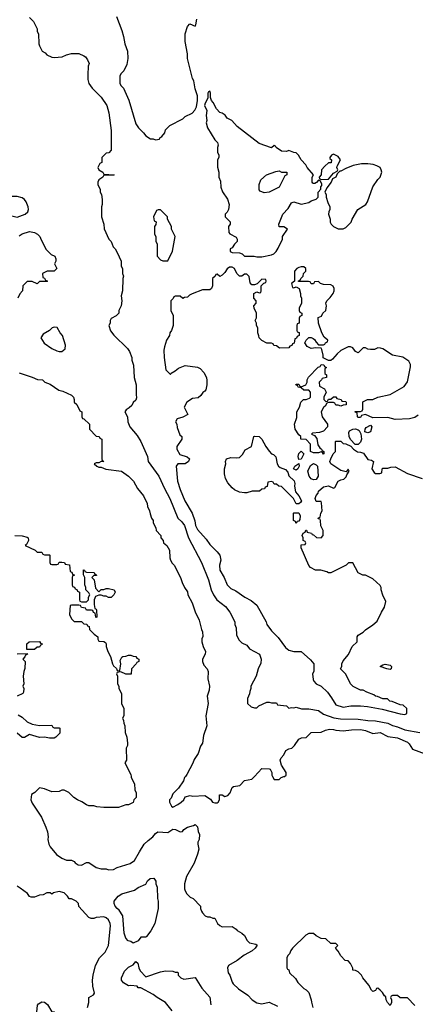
# Model space of a CAD drawing. Header units: inches. Extents: x 2348341 to 2479810, y 460419 to 613669.
# Tile 322 of 656: x 2361330 to 2364534, y 578155 to 586125. Entities that reach past the tile are written whole.
import ezdxf

# ---------------------------------------------------------------- set-up
doc = ezdxf.new("R2010")
doc.units = ezdxf.units.IN
doc.header["$MEASUREMENT"] = 0
doc.layers.add('C3567', color=7, linetype='Continuous')
doc.layers.add('C3568', color=7, linetype='Continuous')

msp = doc.modelspace()

# ---------------------------------------------------------------- linework, layer by layer
at = {"layer": 'C3567', "color": 2}
for points, elevation in [([(2362231.2, 580000), (2362232, 579990), (2362259.6, 579939.6), (2362262, 579890), (2362272.7, 579867.3), (2362274, 579830), (2362254, 579810), (2362250, 579788), (2362210, 579768.7), (2362190, 579768.7), (2362130, 579748.7), (2362011.1, 579748.9), (2361954.6, 579754.6), (2361930, 579762), (2361890, 579762), (2361870, 579769), (2361833.6, 579793.6), (2361798, 579810), (2361769.3, 579829.3), (2361728.9, 579868.9), (2361690, 579888), (2361670, 579888), (2361650, 579878), (2361590, 579875.3), (2361530, 579899), (2361490, 579908), (2361452, 579870), (2361426.4, 579853.6), (2361421, 579810), (2361430, 579782), (2361506, 579670), (2361540.7, 579590), (2361554.8, 579550), (2361561, 579510), (2361558.8, 579490), (2361566.8, 579450), (2361576, 579430), (2361627.9, 579367.9), (2361670, 579338), (2361710, 579322), (2361750, 579322), (2361770, 579312), (2361779.6, 579299.6), (2361803.6, 579283.6), (2361830, 579282), (2361870, 579302), (2361890, 579302), (2361950, 579262), (2361990, 579251.3), (2362030, 579251.3), (2362050, 579244.7), (2362090, 579246), (2362118, 579262), (2362224.7, 579295.3), (2362260.2, 579319.8), (2362299, 579390), (2362339, 579450), (2362370, 579481), (2362408.7, 579510), (2362430, 579538), (2362449.3, 579550.7), (2362530, 579546), (2362570, 579572), (2362591, 579571), (2362630, 579552), (2362647.3, 579552.7), (2362658, 579570), (2362688, 579590), (2362737.2, 579602.8), (2362750, 579611.3), (2362770, 579592), (2362774.4, 579554.4), (2362784.7, 579530), (2362782, 579490), (2362772.7, 579467.3), (2362772, 579450), (2362781, 579410), (2362771, 579370), (2362742, 579298), (2362681, 579190), (2362664.7, 579130), (2362664.7, 579090), (2362670, 579074), (2362682, 579050), (2362710, 579022), (2362734, 579010), (2362794, 578950), (2362794, 578930), (2362802, 578910), (2362810, 578894), (2362831.6, 578871.6), (2362850, 578862), (2362870, 578862), (2362892.7, 578852.7), (2362910, 578852), (2362932, 578810), (2362950, 578792), (2362970, 578782), (2363050, 578784.7), (2363059.8, 578779.8), (2363083.6, 578763.6), (2363091.6, 578751.6), (2363130, 578732), (2363151.1, 578711.1), (2363172, 578670), (2363190, 578652), (2363242, 578642), (2363252.7, 578632.7), (2363238, 578610), (2363213.4, 578586.6), (2363147.7, 578552.3), (2363090.6, 578509.4), (2363022, 578470), (2363012, 578450), (2363018, 578410), (2363031.3, 578390), (2363050, 578334), (2363059.6, 578319.6), (2363101.4, 578281.4), (2363178, 578230), (2363211.3, 578190), (2363250, 578167.7), (2363290, 578159.1), (2363350, 578170.8), (2363418.5, 578138.5)], 94), ([(2362672.4, 580000), (2362664.7, 579990), (2362655.3, 579964.7), (2362615.3, 579904.7), (2362570, 579858), (2362556, 579824), (2362542, 579810), (2362542, 579790), (2362559.6, 579759.6), (2362570, 579752), (2362610, 579772), (2362638, 579790), (2362658, 579810), (2362670, 579834), (2362710, 579844.7), (2362730, 579841), (2362830, 579844.7), (2362874.4, 579814.4), (2362890, 579792), (2362910, 579784.7), (2362930, 579784.7), (2362938, 579790), (2362948, 579810), (2362948, 579850), (2362970, 579851), (2362990, 579838), (2363016, 579844), (2363033.2, 579866.8), (2363049.2, 579910.8), (2363061.5, 579918.5), (2363112.7, 579927.3), (2363150, 579966), (2363210, 579978), (2363230.3, 580000)], 98), ([(2363377, 580000), (2363390, 579974), (2363430, 579974), (2363448.4, 579991.6), (2363470, 579998), (2363473, 580000)], 98), ([(2361879, 578130), (2361888.7, 578170), (2361888.7, 578210), (2361928.4, 578231.6), (2361934.6, 578245.4), (2361922, 578302), (2361919, 578350), (2361924, 578390), (2361944, 578470), (2361975.3, 578530), (2362023.1, 578576.9), (2362048.7, 578630), (2362066, 578790), (2362062.7, 578810), (2362050, 578839), (2362030, 578856), (2362010, 578862.7), (2361950, 578857.2), (2361929.3, 578849.3), (2361909.2, 578849.2), (2361890, 578858), (2361810, 578946), (2361806, 578970), (2361788.4, 578988.4), (2361750, 579008), (2361730, 579008), (2361718, 579030), (2361690, 579058), (2361650, 579068), (2361603.6, 579056.4), (2361590, 579046), (2361576.4, 579056.4), (2361550, 579058), (2361518.8, 579041.2), (2361490, 579037.2), (2361450, 579022), (2361423.1, 579023.1), (2361410, 579028), (2361392.9, 579052.9), (2361334.8, 579094.8), (2361308, 579110)], 94), ([(2364530, 578146), (2364470, 578206), (2364410, 578206), (2364390, 578226), (2364350, 578226), (2364338, 578222), (2364334, 578210), (2364342, 578190), (2364342, 578170), (2364330, 578146), (2364308, 578170), (2364298, 578190), (2364295.3, 578215.3), (2364283.1, 578223.1), (2364268, 578250), (2364250, 578268), (2364230, 578286), (2364218, 578282), (2364210, 578266), (2364190, 578258), (2364178, 578270), (2364158, 578310), (2364108, 578370), (2364098, 578390), (2364070, 578418), (2364050, 578428), (2364028, 578430), (2364027.3, 578447.3), (2364010, 578486), (2363990, 578506), (2363966, 578510), (2363930, 578546), (2363910, 578586), (2363890, 578606), (2363888, 578612), (2363906, 578630), (2363890, 578646), (2363850, 578648), (2363810, 578686), (2363770, 578688), (2363730, 578708), (2363710, 578728), (2363670, 578728), (2363646.4, 578713.6), (2363538, 578610), (2363524.7, 578590), (2363516, 578564), (2363502, 578550), (2363494, 578530), (2363494, 578450), (2363498, 578438), (2363510, 578434), (2363514, 578410), (2363563.6, 578363.6), (2363582, 578330), (2363630, 578282), (2363650, 578271.3), (2363671.3, 578250), (2363691.1, 578191.1), (2363691.6, 578171.6), (2363704.7, 578130)], 98), ([(2362563.2, 578103.2), (2362509.4, 578169.4), (2362442, 578210), (2362410, 578235.3), (2362310, 578288), (2362288.4, 578288.4), (2362282, 578302), (2362230, 578308), (2362210, 578304), (2362170, 578329), (2362153.2, 578350), (2362153.2, 578370), (2362177.5, 578422.5), (2362210, 578454.8), (2362250, 578474.8), (2362270, 578501), (2362286.8, 578486.8), (2362294, 578450), (2362305.2, 578425.2), (2362350, 578378), (2362470, 578418), (2362510, 578424.7), (2362570, 578422), (2362590, 578414), (2362610, 578414), (2362614, 578410), (2362614, 578390), (2362634, 578370), (2362659.6, 578359.6), (2362750, 578371), (2362804.5, 578284.5), (2362870, 578211.3), (2362878, 578150)], 90)]:
    msp.add_lwpolyline(points, dxfattribs=dict(at, elevation=elevation))
for points, elevation in [([(2362250, 578649), (2362230, 578664), (2362209.4, 578669.4), (2362189, 578690), (2362176, 578730), (2362166, 578870), (2362136.6, 578916.6), (2362118, 578930), (2362102, 578950), (2362095.3, 578970), (2362095.3, 578990), (2362128, 579030), (2362158, 579050), (2362260.2, 579079.8), (2362290, 579101), (2362352.1, 579127.9), (2362364.8, 579155.2), (2362386.8, 579173.2), (2362416.9, 579176.9), (2362431.6, 579151.6), (2362432, 579130), (2362443.6, 579103.6), (2362446, 579010), (2362451, 578990), (2362450.9, 578929.1), (2362424.7, 578810), (2362392, 578750), (2362356.9, 578703.1), (2362350, 578698), (2362310, 578698), (2362290, 578668)], 90), ([(2361590, 578094), (2361610, 578094), (2361612, 578090), (2361611, 578069), (2361578, 578062), (2361574, 578050), (2361530, 578008), (2361508.4, 578008.4), (2361478, 578030), (2361469, 578090), (2361472.7, 578147.3), (2361480.9, 578159.1), (2361510, 578176), (2361530, 578171.3), (2361554, 578154)], 94)]:
    msp.add_lwpolyline(points, close=True, dxfattribs=dict(at, elevation=elevation))
at = {"layer": 'C3568', "color": 2}
for points, elevation in [([(2361410, 586142), (2361442, 586110), (2361471.6, 586051.6), (2361472, 586030), (2361482, 586010), (2361484.7, 585930), (2361490, 585914), (2361511.6, 585871.6), (2361536.9, 585856.9), (2361550, 585842), (2361590, 585822), (2361610, 585818), (2361674.6, 585825.4), (2361710, 585842), (2361748.9, 585851.1), (2361810, 585852), (2361850, 585834), (2361863.6, 585823.6), (2361879.6, 585799.6), (2361892, 585770), (2361884.7, 585750), (2361881, 585679), (2361882, 585642), (2361891, 585610), (2361918, 585570), (2361990, 585498), (2362036, 585430), (2362050.9, 585370.9), (2362071.1, 585228.9), (2362071.6, 585068.4), (2362052.7, 585047.3), (2362030, 585046), (2361994, 585010), (2361994, 584970), (2361978, 584962), (2361962, 584930), (2361972, 584910), (2362002, 584890), (2362010, 584874), (2362094, 584870), (2362090, 584866), (2362010, 584866), (2362002, 584850), (2361972, 584830), (2361962, 584810), (2361962, 584790), (2361982, 584750), (2361982, 584730), (2361992, 584710), (2361998, 584670), (2361998, 584630), (2361991.3, 584610), (2361991.3, 584530), (2362011.3, 584470), (2362012.7, 584432.7), (2362052, 584350), (2362071, 584331), (2362086.4, 584286.4), (2362102, 584270), (2362119.6, 584239.6), (2362152, 584170), (2362152, 584130), (2362162, 584110), (2362162, 584070), (2362171.3, 584050), (2362164.7, 584030), (2362162, 583930), (2362152, 583890), (2362158, 583850), (2362152, 583810), (2362132, 583770), (2362132, 583750), (2362110, 583728), (2362070, 583706), (2362062, 583690), (2362062, 583670), (2362052, 583650), (2362066.4, 583606.4), (2362091.6, 583571.6), (2362203.6, 583463.6), (2362219.8, 583439.8), (2362238, 583390), (2362238, 583370), (2362251.3, 583330), (2362258, 583230), (2362272, 583170), (2362272, 583090), (2362276.9, 583063.1), (2362270, 583046), (2362250, 583026), (2362236.9, 583003.1), (2362216.9, 582983.1), (2362191.6, 582968.4), (2362182, 582950), (2362202, 582910), (2362204.7, 582870), (2362221, 582830), (2362279.9, 582759.9), (2362310.8, 582710), (2362364.7, 582590), (2362371.3, 582550), (2362456, 582430), (2362502.8, 582330), (2362546.8, 582250), (2362610.6, 582090.6), (2362641.6, 582061.6), (2362664, 582030), (2362696.3, 581930), (2362801, 581730), (2362859.1, 581590), (2362880.7, 581510), (2362898.8, 581470), (2362926, 581430), (2362995.9, 581375.9), (2363031, 581330), (2363071.3, 581250), (2363072, 581230), (2363083.6, 581203.6), (2363086.4, 581146.4), (2363105.4, 581105.4), (2363130, 581082), (2363170, 581062), (2363191.6, 581031.6), (2363271.3, 580990), (2363284.7, 580950), (2363283.6, 580916.4), (2363262, 580870), (2363244.7, 580810), (2363202, 580730), (2363202, 580710), (2363192.7, 580687.3), (2363191.6, 580668.4), (2363174, 580630), (2363174, 580590), (2363203.6, 580563.6), (2363230, 580554), (2363250, 580554), (2363266, 580570), (2363330, 580602), (2363350, 580602), (2363370, 580594), (2363410, 580594), (2363418, 580578), (2363490, 580572), (2363510, 580552), (2363530, 580558), (2363550, 580556), (2363570, 580560.7), (2363612.5, 580547.5), (2363670, 580545.5), (2363750, 580533), (2363790, 580504), (2363874.9, 580474.9), (2363927, 580467), (2364070, 580462.6), (2364150, 580452), (2364210, 580450.3), (2364311.7, 580431.7), (2364350, 580412.7), (2364390, 580402), (2364450, 580377), (2364570, 580356.4)], 102), ([(2362114, 586150), (2362156.9, 586036.9), (2362171.3, 585990), (2362182, 585930), (2362202, 585870), (2362204.7, 585810), (2362196.9, 585763.1), (2362172, 585710), (2362152, 585690), (2362142, 585670), (2362142, 585610), (2362152, 585590), (2362170.9, 585570.9), (2362214.4, 585474.4), (2362270, 585282), (2362291.3, 585250), (2362331.3, 585210), (2362350, 585184.7), (2362390, 585162), (2362410, 585162), (2362430, 585152), (2362462, 585158), (2362466, 585170), (2362480.4, 585179.6), (2362506, 585210), (2362510, 585234), (2362546, 585270), (2362650, 585322), (2362670, 585342), (2362726, 585370), (2362748.4, 585391.6), (2362760.4, 585419.6), (2362768.7, 585470), (2362768.7, 585510), (2362750, 585566), (2362739, 585630), (2362729, 585650), (2362689, 585810), (2362688.7, 585850), (2362669, 585950), (2362669, 586010), (2362688.7, 586070), (2362708.9, 586091.1), (2362750, 586074), (2362756.4, 586083.6), (2362764, 586130)], 106), ([(2361324.7, 584375.3), (2361350, 584391), (2361410, 584411), (2361450, 584402), (2361474, 584390), (2361494, 584370), (2361503.6, 584343.6), (2361545.4, 584265.4), (2361585.4, 584225.4), (2361614, 584210), (2361622, 584190), (2361622, 584170), (2361612, 584150), (2361631.3, 584110), (2361610, 584088.7), (2361551.6, 584088.4), (2361514, 584070), (2361518, 584038), (2361530, 584034), (2361538, 584018), (2361554, 584010), (2361550, 584006), (2361490, 584006), (2361470, 583988), (2361430, 584006), (2361390, 584006), (2361354, 583970), (2361352, 583930), (2361330, 583906), (2361314, 583870)], 98), ([(2364557.1, 582922.9), (2364530, 582905.2), (2364486.8, 582893.2), (2364370, 582889), (2364310, 582904), (2364190, 582902), (2364130, 582928), (2364098, 582922), (2364090, 582906), (2364070, 582906), (2364066, 582910), (2364062, 582942), (2364050, 582946), (2364046, 582954), (2364090, 582954), (2364102, 582958), (2364107.3, 582972.7), (2364109.1, 583030.9), (2364146, 583050), (2364190, 583051.3), (2364230, 583071), (2364330, 583091), (2364444.7, 583155.3), (2364470, 583194), (2364494, 583314), (2364494.6, 583334.6), (2364480.2, 583360.2), (2364432.9, 583392.9), (2364349.3, 583409.3), (2364270, 583462), (2364252.7, 583467.3), (2364230, 583468), (2364203.6, 583456.4), (2364170, 583455.3), (2364150, 583458), (2364130, 583468), (2364110, 583468), (2364070, 583428), (2364050, 583438), (2364028.4, 583468.4), (2364010, 583478), (2363990, 583478), (2363930, 583448), (2363899.6, 583420.4), (2363863.6, 583376.4), (2363850, 583366), (2363830, 583366), (2363788, 583388), (2363788, 583410), (2363776.4, 583456.4), (2363770, 583466), (2363728, 583468), (2363690, 583464), (2363659, 583479), (2363638, 583510), (2363648.7, 583531.3), (2363670, 583552), (2363690, 583552), (2363705.4, 583545.4), (2363716.9, 583536.9), (2363730, 583514), (2363750, 583494), (2363790, 583494), (2363802, 583498), (2363806, 583510), (2363822, 583518), (2363826, 583530), (2363796.4, 583556.4), (2363775.3, 583590), (2363748.7, 583670), (2363746, 583714), (2363774.6, 583725.4), (2363786, 583750), (2363808, 583770), (2363815.3, 583810), (2363808.9, 583831.1), (2363818, 583850), (2363844.7, 583875.3), (2363868.7, 583910), (2363875.3, 583930), (2363875.3, 583950), (2363868.4, 583968.4), (2363850, 583978), (2363790, 583982), (2363766, 583990), (2363750, 584006), (2363718, 584002), (2363710, 583986), (2363690, 583986), (2363682, 584002), (2363667.3, 584007.3), (2363587.3, 584007.3), (2363587.3, 584012.7), (2363602, 584018), (2363606, 584030), (2363626, 584050), (2363628.4, 584071.6), (2363646, 584090), (2363646, 584110), (2363630, 584126), (2363610, 584126), (2363590, 584118), (2363574, 584110), (2363554, 584090), (2363554, 584010), (2363532, 583990), (2363538, 583958), (2363550, 583954), (2363570, 583962), (2363592, 583950), (2363604.7, 583910), (2363604.7, 583890), (2363611, 583870), (2363611.3, 583830), (2363594, 583790), (2363594, 583770), (2363598, 583758), (2363614, 583750), (2363614, 583730), (2363598, 583722), (2363594, 583710), (2363594, 583670), (2363578, 583662), (2363574, 583650), (2363574, 583610), (2363578, 583598), (2363592.7, 583592.7), (2363594, 583570), (2363578, 583562), (2363572.7, 583547.3), (2363558, 583542), (2363552.7, 583507.3), (2363538, 583502), (2363532.7, 583487.3), (2363518, 583482), (2363510, 583468), (2363432.7, 583467.3), (2363410, 583486), (2363387.3, 583487.3), (2363382, 583502), (2363370, 583506), (2363330, 583506), (2363290, 583528), (2363268, 583550), (2363267.3, 583567.3), (2363258, 583590), (2363258, 583630), (2363248, 583650), (2363248, 583670), (2363238, 583690), (2363247.3, 583712.7), (2363248, 583750), (2363228, 583790), (2363226, 583810), (2363246, 583830), (2363246, 583850), (2363226, 583870), (2363226, 583910), (2363250, 583922), (2363270, 583914), (2363282, 583918), (2363286, 583930), (2363286, 583970), (2363307.3, 583992.7), (2363322, 583998), (2363326, 584010), (2363322, 584022), (2363290, 584026), (2363252.7, 583987.3), (2363230, 583978), (2363210, 583978), (2363195.3, 583995.3), (2363187.3, 584047.3), (2363170, 584066), (2363150, 584066), (2363130, 584048), (2363110, 584048), (2363088, 584070), (2363068, 584110), (2363050, 584122), (2363030, 584122), (2363010, 584108), (2362990, 584078), (2362970, 584058), (2362950, 584046), (2362930, 584066), (2362918, 584062), (2362914, 584050), (2362892, 584030), (2362892, 583970), (2362882, 583950), (2362870, 583938), (2362810, 583938), (2362726, 583906), (2362705.4, 583894.6), (2362690, 583878), (2362663.6, 583876.4), (2362650, 583868), (2362630, 583886), (2362590, 583886), (2362578, 583882), (2362572.7, 583867.3), (2362554, 583850), (2362554, 583770), (2362572, 583730), (2362572, 583650), (2362558, 583610), (2362544.7, 583590), (2362542, 583570), (2362518, 583530), (2362502, 583478), (2362498, 583450), (2362501, 583390), (2362512, 583290), (2362550, 583254), (2362556.4, 583263.6), (2362590, 583282), (2362614.6, 583305.4), (2362670, 583324.7), (2362770, 583312), (2362790, 583302), (2362822, 583270), (2362842, 583230), (2362845.4, 583205.4), (2362846, 583170), (2362838, 583130), (2362830, 583118), (2362811.6, 583108.4), (2362796.9, 583083.1), (2362775.3, 583064.7), (2362730, 583058), (2362682, 583030), (2362662, 582990), (2362692, 582930), (2362650, 582909), (2362606, 582894), (2362592, 582870), (2362602, 582850), (2362605.4, 582825.4), (2362626, 582766), (2362642, 582750), (2362642, 582730), (2362602, 582670), (2362602, 582650), (2362626.4, 582606.4), (2362685.5, 582585.5), (2362706, 582570), (2362696, 582550), (2362671, 582530), (2362610.9, 582529.1), (2362596, 582510), (2362607.7, 582390), (2362630, 582322), (2362667.7, 582230), (2362727.3, 582130), (2362748.2, 582068.2), (2362753, 582030), (2362770, 581997.3), (2362839.9, 581919.9), (2362870, 581876), (2362930, 581818), (2362951, 581790), (2362958, 581750), (2362946.8, 581710), (2362951, 581670), (2362986, 581610), (2363011.1, 581551.1), (2363040.7, 581520.7), (2363081.4, 581501.4), (2363152, 581450), (2363203.5, 581423.5), (2363250, 581384.7), (2363324.7, 581250), (2363331.3, 581230), (2363370, 581178), (2363423.5, 581123.5), (2363483.5, 581043.5), (2363510, 581022), (2363550, 581012), (2363610, 581011.3), (2363683.6, 580943.6), (2363712, 580910), (2363711.3, 580850), (2363702, 580830), (2363705.4, 580785.4), (2363712, 580770), (2363732, 580750), (2363772, 580730), (2363822, 580682), (2363855.9, 580635.9), (2363890, 580578), (2363950, 580561), (2364011.1, 580571.1), (2364090, 580571.3), (2364145.4, 580565.4), (2364264.7, 580544.7), (2364410, 580506), (2364450, 580502), (2364466, 580510), (2364466, 580550), (2364436.4, 580576.4), (2364410, 580578), (2364347.3, 580607.3), (2364328.4, 580608.4), (2364307.3, 580627.3), (2364270, 580628), (2364227.3, 580647.3), (2364210, 580648), (2364199, 580659), (2364140.4, 580680.4), (2364110, 580698), (2364090, 580698), (2364030, 580728), (2364008, 580750), (2363970, 580826), (2363928, 580870), (2363938, 580890), (2363938, 580910), (2363950, 580934), (2363993.6, 580986.4), (2364022, 581050), (2364062, 581090), (2364064, 581130), (2364070, 581142), (2364110, 581166), (2364130, 581186), (2364190, 581226), (2364224, 581256), (2364259, 581330), (2364284, 581370), (2364294.6, 581414.6), (2364270, 581466), (2364258, 581510), (2364258, 581530), (2364250, 581546), (2364190, 581598), (2364130, 581628), (2364108.9, 581628.9), (2364070, 581648), (2364027.3, 581727.3), (2363992.7, 581727.3), (2363974, 581710), (2363850, 581648), (2363830, 581648), (2363816.4, 581656.4), (2363768.4, 581668.4), (2363726, 581670), (2363686, 581690), (2363670, 581706), (2363608.9, 581848.9), (2363610, 581874), (2363642, 581878), (2363646, 581890), (2363642, 581902), (2363626, 581910), (2363626, 581930), (2363618, 581950), (2363626, 581970), (2363642, 581978), (2363647.3, 581992.7), (2363652.7, 581992.7), (2363658, 581978), (2363694, 581970), (2363698, 581958), (2363710, 581954), (2363732.7, 581932.7), (2363770, 581932), (2363788, 581950), (2363788, 581990), (2363768.4, 582028.4), (2363766, 582070), (2363762, 582082), (2363746, 582086), (2363750, 582094), (2363762, 582098), (2363768, 582130), (2363778, 582150), (2363774.6, 582214.6), (2363770, 582226), (2363730, 582226), (2363722, 582250), (2363730, 582274), (2363748, 582292), (2363748.7, 582310), (2363790, 582342.8), (2363830, 582351.3), (2363870, 582334), (2363882, 582338), (2363908, 582390), (2363930, 582401), (2363954, 582406), (2363974, 582426), (2363978, 582442), (2363998, 582470), (2363990, 582486), (2363974, 582466), (2363930, 582475.3), (2363848.7, 582530), (2363842, 582550), (2363848.4, 582571.6), (2363868.4, 582611.6), (2363886, 582630), (2363886, 582710), (2363890, 582714), (2363930, 582714), (2363950, 582694), (2363971.6, 582691.6), (2364012.7, 582672.7), (2364034, 582650), (2364066.4, 582626.4), (2364090, 582624.7), (2364115.3, 582615.3), (2364150, 582564.7), (2364179.6, 582559.6), (2364194, 582550), (2364182, 582490), (2364199.6, 582459.6), (2364210, 582452), (2364247.3, 582452.7), (2364262, 582458), (2364266, 582490), (2364270, 582494), (2364310, 582494), (2364336.4, 582503.6), (2364370, 582504.7), (2364470, 582450.8), (2364590, 582412)], 106), ([(2361325.4, 583265.4), (2361431.1, 583231.1), (2361472.7, 583212.7), (2361514, 583210), (2361534, 583190), (2361575.3, 583175.3), (2361647.1, 583127.1), (2361678, 583118), (2361750, 583084.7), (2361764.7, 583070), (2361772, 583050), (2361772, 583030), (2361792, 583010), (2361818, 582958), (2361834, 582950), (2361834, 582910), (2361838, 582898), (2361850, 582894), (2361894, 582850), (2361894, 582810), (2361950, 582754), (2361974, 582750), (2361978, 582738), (2361994, 582730), (2361994, 582570), (2361998, 582558), (2362012, 582550), (2361990, 582548), (2361970, 582538), (2361950, 582538), (2361934, 582530), (2361954, 582510), (2361970, 582502), (2361990, 582502), (2362027.1, 582487.1), (2362154, 582470), (2362211.1, 582431.1), (2362252, 582390), (2362284.7, 582330), (2362331.3, 582270), (2362362, 582210), (2362365.4, 582185.4), (2362382, 582150), (2362385.4, 582125.4), (2362398, 582090), (2362411.3, 582070), (2362412, 582052), (2362431.6, 582011.6), (2362434, 581990), (2362474, 581950), (2362474, 581930), (2362492, 581910), (2362494, 581890), (2362522, 581870), (2362542, 581830), (2362544.7, 581770), (2362551.3, 581750), (2362565.4, 581725.4), (2362582, 581710), (2362632, 581610), (2362644.7, 581570), (2362664.7, 581530), (2362690, 581494), (2362692, 581470), (2362725.4, 581405.4), (2362750, 581332), (2362783.5, 581263.5), (2362802, 581190), (2362811.3, 581170), (2362811.6, 581131.6), (2362805.4, 581114.6), (2362804.7, 581090), (2362816, 581050), (2362834.8, 581010), (2362830.7, 580989.3), (2362811, 580950), (2362810.8, 580930), (2362819.8, 580899.8), (2362846.8, 580870), (2362857.3, 580850), (2362854, 580790), (2362867.3, 580730), (2362863.5, 580696.5), (2362846.8, 580650), (2362856, 580590), (2362836, 580490), (2362844, 580410), (2362818.8, 580330), (2362810.8, 580270), (2362795.3, 580244.7), (2362774.4, 580185.6), (2362743.4, 580136.6), (2362733, 580107), (2362684.5, 580015.5), (2362672.4, 580000)], 98), ([(2361290, 581951), (2361350, 581947.3), (2361390, 581936), (2361398, 581930), (2361402, 581910), (2361383.6, 581876.4), (2361374, 581870), (2361454, 581830), (2361470, 581814), (2361510, 581814), (2361518, 581798), (2361530, 581794), (2361570, 581794), (2361574, 581790), (2361574, 581730), (2361578, 581718), (2361590, 581714), (2361630, 581714), (2361642, 581718), (2361650, 581734), (2361670, 581734), (2361691.6, 581731.6), (2361698, 581718), (2361732.7, 581712.7), (2361738, 581658), (2361752.7, 581652.7), (2361758, 581638), (2361774, 581630), (2361758, 581622), (2361754, 581610), (2361754, 581550), (2361758, 581538), (2361772.7, 581532.7), (2361778, 581518), (2361792.7, 581512.7), (2361798, 581498), (2361814, 581490), (2361814, 581430), (2361818, 581418), (2361830, 581414), (2361870, 581414), (2361886, 581430), (2361886, 581450), (2361898, 581470), (2361890, 581486), (2361866, 581510), (2361866, 581530), (2361858, 581550), (2361858, 581610), (2361847.3, 581632.7), (2361847.3, 581672.7), (2361854, 581670), (2361858, 581658), (2361870, 581654), (2361934, 581650), (2361938, 581638), (2361950, 581634), (2361952.7, 581627.3), (2361930, 581626), (2361914, 581610), (2361934, 581590), (2361943.6, 581523.6), (2361970, 581494), (2361988.4, 581511.6), (2362010, 581512), (2362030, 581522), (2362050, 581522), (2362094, 581510), (2362102, 581490), (2362092, 581470), (2362070, 581448.7), (2362050, 581448.7), (2362030, 581458), (2362010, 581458), (2361990, 581468), (2361970, 581468), (2361944.7, 581455.3), (2361932, 581430), (2361932, 581390), (2361938, 581358), (2361950, 581354), (2361952.7, 581347.3), (2361954, 581290), (2361950, 581286), (2361946, 581290), (2361942, 581322), (2361927.3, 581327.3), (2361922, 581342), (2361910, 581346), (2361870, 581346), (2361862, 581362), (2361830, 581366), (2361822, 581382), (2361810, 581386), (2361750, 581386), (2361738, 581382), (2361732, 581310), (2361750, 581274), (2361770, 581254), (2361830, 581254), (2361850, 581234), (2361872.7, 581232.7), (2361878, 581218), (2361892.7, 581212.7), (2361894, 581190), (2361934, 581150), (2361962, 581130), (2361962, 581110), (2361970, 581094), (2362011.1, 581091.1), (2362023.6, 581083.6), (2362030, 581074), (2362031.3, 581050), (2362044.7, 581010), (2362064.7, 580970), (2362082, 580910), (2362090, 580894), (2362112.7, 580872.7), (2362118, 580858), (2362130, 580854), (2362142, 580858), (2362148, 580910), (2362143.1, 580936.9), (2362156.4, 580963.6), (2362166, 580970), (2362190, 580972), (2362210, 580982), (2362230, 580982), (2362250, 580972), (2362271.6, 580971.6), (2362278, 580958), (2362294, 580950), (2362294, 580930), (2362278, 580922), (2362274, 580910), (2362234, 580870), (2362232.7, 580827.3), (2362190, 580828), (2362150, 580846), (2362118, 580842), (2362114, 580830), (2362122, 580810), (2362122, 580750), (2362131.3, 580730), (2362131.6, 580711.6), (2362154, 580670), (2362154, 580590), (2362172, 580550), (2362172, 580490), (2362162, 580470), (2362171.6, 580451.6), (2362172, 580430), (2362182, 580410), (2362183.6, 580356.4), (2362196.9, 580316.9), (2362202, 580270), (2362202, 580250), (2362192.7, 580227.3), (2362194, 580130), (2362182, 580110), (2362230, 580014), (2362231.2, 580000)], 94), ([(2361310, 580992), (2361390, 580994), (2361394, 580990), (2361378, 580982), (2361372.7, 580967.3), (2361354, 580950), (2361374, 580930), (2361372.7, 580872.7), (2361362, 580850), (2361358, 580810), (2361362, 580750), (2361354, 580730), (2361362, 580710), (2361359.6, 580680.4), (2361354, 580670), (2361310, 580648)], 90), ([(2361318, 580498), (2361350, 580478), (2361390, 580442), (2361430, 580422), (2361490, 580412), (2361590, 580414), (2361598, 580398), (2361610, 580394), (2361650, 580394), (2361654, 580390), (2361654, 580350), (2361623.6, 580316.4), (2361610, 580308), (2361571.6, 580308.4), (2361530, 580318), (2361490, 580315.3), (2361410, 580339), (2361370, 580315.3), (2361350, 580315.3), (2361308, 580350)], 90), ([(2363473, 580000), (2363488, 580010), (2363488, 580030), (2363448.7, 580090), (2363438, 580130), (2363446, 580150), (2363470, 580174), (2363486, 580210), (2363510, 580222), (2363532.9, 580227.1), (2363555.3, 580250), (2363590, 580302), (2363612.7, 580312.7), (2363650, 580314), (2363690, 580354), (2363770, 580358), (2363806.3, 580373.7), (2363838.6, 580381.4), (2363870, 580380.7), (2363890, 580374), (2363950, 580367.3), (2364018, 580378), (2364090, 580378.8), (2364130, 580370.7), (2364190, 580347.3), (2364250, 580354.8), (2364310, 580322.8), (2364390, 580310.6), (2364470, 580276), (2364483.5, 580263.5), (2364510, 580221), (2364707.5, 580147.5)], 98), ([(2363230.3, 580000), (2363290, 580064.7), (2363350, 580062), (2363358, 580058), (2363371.6, 580031.6), (2363372, 580010), (2363377, 580000)], 98)]:
    msp.add_lwpolyline(points, dxfattribs=dict(at, elevation=elevation))
for points, elevation in [([(2362870, 585546), (2362858, 585542), (2362854, 585530), (2362854, 585490), (2362830.9, 585449.1), (2362826, 585430), (2362846, 585390), (2362841, 585350), (2362846, 585310), (2362841, 585290), (2362851, 585250), (2362910, 585152), (2362931.3, 585130), (2362938, 585110), (2362932, 585090), (2362932.7, 585052.7), (2362942, 585030), (2362942, 585010), (2362932, 584990), (2362931.6, 584931.6), (2362942, 584890), (2362942, 584850), (2362956.9, 584816.9), (2362958, 584770), (2362970.9, 584730.9), (2363013.2, 584673.2), (2363026, 584630), (2363022, 584590), (2363010, 584566), (2362994, 584550), (2362994, 584530), (2363034, 584490), (2363034, 584470), (2363022, 584450), (2363023.6, 584403.6), (2363031.6, 584391.6), (2363083.6, 584363.6), (2363092, 584350), (2363092, 584330), (2363070, 584308), (2363050, 584278), (2363034, 584270), (2363034, 584250), (2363050, 584242), (2363110, 584238), (2363130.9, 584230.9), (2363150, 584212), (2363228.4, 584211.6), (2363250, 584204.7), (2363290, 584204.7), (2363370, 584222), (2363388.9, 584231.1), (2363408, 584250), (2363423.1, 584276.9), (2363458, 584350), (2363458, 584370), (2363498, 584430), (2363470, 584448), (2363430, 584448), (2363428, 584470), (2363462, 584550), (2363503.1, 584596.9), (2363530, 584642), (2363550, 584651.3), (2363610, 584631.3), (2363670, 584646), (2363690, 584658), (2363730, 584672), (2363748, 584690), (2363746, 584730), (2363767.3, 584752.7), (2363768, 584772), (2363776.4, 584783.6), (2363776.4, 584796.4), (2363762, 584822), (2363750, 584826), (2363732.7, 584807.3), (2363719.6, 584800.4), (2363710, 584798), (2363703.1, 584803.1), (2363698, 584810), (2363698, 584850), (2363708, 584870), (2363658, 584930), (2363648, 584950), (2363608.7, 584990), (2363588.9, 585028.9), (2363570, 585048), (2363548.9, 585048.9), (2363510, 585066), (2363490, 585058), (2363450, 585062), (2363406, 585090), (2363402, 585102), (2363390, 585106), (2363370, 585088.7), (2363270, 585124), (2363090, 585262), (2363048, 585310), (2363010, 585328.7), (2362992.5, 585352.5), (2362970, 585368.7), (2362950, 585375.3), (2362924.7, 585404.7), (2362895.5, 585455.5), (2362882, 585470), (2362874.6, 585494.6), (2362875.3, 585530)], 106), ([(2363870, 585038), (2363854, 585030), (2363842, 585010), (2363842, 585002), (2363854, 584990), (2363852.7, 584967.3), (2363830, 584966), (2363799.6, 584940.4), (2363774, 584910), (2363771.6, 584868.4), (2363754, 584850), (2363758, 584838), (2363772.7, 584832.7), (2363830, 584834), (2363870, 584882), (2363902, 584898), (2363906, 584910), (2363898, 584930), (2363900.4, 584939.6), (2363928, 584990), (2363910, 585018)], 106), ([(2364150, 584959), (2364098, 584958), (2364030, 584944), (2363970, 584922), (2363930, 584898), (2363922, 584898), (2363911.6, 584888.4), (2363902, 584878), (2363891.3, 584850), (2363863.6, 584836.4), (2363852, 584810), (2363816.9, 584763.1), (2363802, 584730), (2363810.9, 584710.9), (2363811.3, 584690), (2363825.4, 584645.4), (2363842, 584610), (2363842, 584590), (2363832, 584570), (2363831.3, 584550), (2363844.7, 584510), (2363845.4, 584485.4), (2363851.1, 584471.1), (2363872, 584450), (2363910, 584431.3), (2363950, 584431.3), (2363970, 584442), (2364013.6, 584486.4), (2364022, 584510), (2364069, 584590), (2364131.6, 584628.4), (2364145.2, 584650), (2364190, 584772), (2364229.4, 584830.6), (2364248.7, 584850), (2364262, 584890), (2364258, 584910), (2364248.4, 584928.4), (2364223.1, 584943.1), (2364193.6, 584953.6)], 106), ([(2363310, 584724), (2363276.4, 584736.4), (2363269.1, 584749.1), (2363269, 584790), (2363282, 584830), (2363328, 584870), (2363403.1, 584896.9), (2363430, 584902), (2363450, 584892), (2363494, 584890), (2363494, 584870), (2363478, 584862), (2363432, 584770), (2363350, 584729)], 106), ([(2361310, 584694), (2361210, 584693.2), (2361190, 584689), (2361092.7, 584687.3), (2361074, 584670), (2361074, 584650), (2361094, 584630), (2361155.3, 584595.3), (2361182, 584570), (2361230, 584546), (2361310, 584526.8), (2361375.3, 584550), (2361395.3, 584570), (2361402, 584590), (2361399, 584610), (2361382, 584650), (2361368, 584670), (2361350, 584682)], 102), ([(2362470, 584586), (2362450, 584586), (2362438, 584582), (2362414, 584530), (2362418, 584498), (2362434, 584490), (2362431.6, 584468.4), (2362422, 584450), (2362422, 584390), (2362432, 584370), (2362432, 584330), (2362442, 584310), (2362442, 584210), (2362470, 584182), (2362490, 584174), (2362530, 584174), (2362567.3, 584252.7), (2362588, 584370), (2362558, 584430), (2362558, 584450), (2362526, 584510), (2362526, 584530)], 106), ([(2361610, 583635.3), (2361594, 583630), (2361570, 583608), (2361519.6, 583580.4), (2361502, 583550), (2361527.1, 583507.1), (2361590, 583464.7), (2361630, 583444.7), (2361650, 583438), (2361670, 583438), (2361698, 583462), (2361702, 583490), (2361675.3, 583570), (2361658, 583590), (2361634, 583634)], 102), ([(2363810, 583034), (2363822, 583038), (2363830, 583054), (2363850, 583054), (2363870, 583072), (2363890, 583072), (2363898, 583058), (2363934, 583050), (2363938, 583038), (2363970, 583034), (2363974, 583030), (2363972.7, 583007.3), (2363950, 583006), (2363930, 582998), (2363910, 583006), (2363890, 583006), (2363882, 583022), (2363870, 583026), (2363830, 583026), (2363818, 583022), (2363803.6, 582996.4), (2363790, 582986), (2363772, 582950), (2363778, 582910), (2363822, 582850), (2363822, 582830), (2363790, 582795.3), (2363756.9, 582783.1), (2363702, 582778), (2363694, 582770), (2363718, 582758), (2363734.8, 582734.8), (2363743.6, 582683.6), (2363759.6, 582659.6), (2363774, 582650), (2363778, 582638), (2363794, 582630), (2363794, 582610), (2363790, 582608), (2363782, 582622), (2363770, 582626), (2363750, 582618), (2363710, 582618), (2363686, 582630), (2363686, 582690), (2363650, 582726), (2363606, 582730), (2363606, 582750), (2363590, 582766), (2363561.2, 582810), (2363554, 582850), (2363573.6, 582906.4), (2363574, 582950), (2363595.3, 582990), (2363606, 583030), (2363628, 583052), (2363650, 583052), (2363678, 583062), (2363686, 583070), (2363686, 583110), (2363670, 583126), (2363630, 583126), (2363610, 583146), (2363586, 583150), (2363582, 583162), (2363566, 583170), (2363570, 583174), (2363590, 583174), (2363598, 583158), (2363610, 583154), (2363646, 583170), (2363658, 583190), (2363658, 583210), (2363668.9, 583231.1), (2363747.3, 583312.7), (2363762, 583318), (2363770, 583334), (2363792.7, 583332.7), (2363798, 583318), (2363814, 583310), (2363802, 583298), (2363802, 583262), (2363814, 583250), (2363814, 583230), (2363778, 583222), (2363774, 583210), (2363754, 583190), (2363758, 583158), (2363796.9, 583136.9), (2363812, 583110), (2363794, 583070), (2363794, 583050)], 106), ([(2364070, 582686), (2364047.3, 582687.3), (2364010, 582726), (2363998, 582750), (2363996.4, 582783.6), (2364002, 582798), (2364028.9, 582811.1), (2364050, 582812), (2364070, 582804.7), (2364078.8, 582798.8), (2364092, 582772), (2364098, 582730), (2364090, 582706)], 106), ([(2364150, 582782), (2364126, 582790), (2364128, 582810), (2364136.4, 582823.6), (2364170, 582842), (2364182, 582830), (2364170, 582788)], 106), ([(2363570, 582206), (2363548, 582250), (2363450, 582346), (2363428.4, 582348.4), (2363410, 582366), (2363390, 582366), (2363382, 582382), (2363370, 582386), (2363338, 582382), (2363332.7, 582347.3), (2363318, 582342), (2363312.7, 582327.3), (2363290, 582326), (2363272, 582308), (2363211.6, 582308.4), (2363170, 582295.3), (2363150, 582294), (2363110, 582301.2), (2363070, 582319), (2363050, 582335.3), (2363016.5, 582376.5), (2362997.2, 582410), (2362989, 582450), (2362989, 582490), (2362999, 582530), (2362996, 582550), (2363005.2, 582570), (2363038.4, 582581.6), (2363082, 582578), (2363110, 582582), (2363134, 582606), (2363156.4, 582643.6), (2363206, 582670), (2363226, 582750), (2363230, 582754), (2363270, 582752), (2363292, 582730), (2363322, 582670), (2363350, 582632), (2363370, 582612), (2363386, 582606), (2363405.4, 582585.4), (2363416, 582530), (2363424.7, 582510), (2363439.8, 582499.8), (2363483.6, 582483.6), (2363502, 582462), (2363510, 582434), (2363551.6, 582391.6), (2363558, 582370), (2363554.8, 582350), (2363564.5, 582304.5), (2363590, 582271.3), (2363610.8, 582230), (2363603.6, 582216.4), (2363590, 582206)], 106), ([(2363590, 582566), (2363584, 582590), (2363590, 582614), (2363610, 582632), (2363632, 582612), (2363610, 582568)], 106), ([(2363570, 582478), (2363546, 582490), (2363558, 582510), (2363590, 582534), (2363592, 582510), (2363582, 582490)], 106), ([(2363710, 582399.3), (2363689.3, 582409.3), (2363674, 582430), (2363662, 582470), (2363684.7, 582515.3), (2363710, 582532), (2363730, 582522), (2363742, 582510), (2363747.3, 582430), (2363730, 582402.7)], 106), ([(2363570, 582046), (2363562, 582062), (2363546, 582070), (2363546, 582130), (2363550, 582134), (2363590, 582134), (2363602, 582110), (2363599.6, 582080.4), (2363590, 582066), (2363578, 582062)], 106), ([(2361450, 581026), (2361388, 581028), (2361388.4, 581071.6), (2361406, 581090), (2361490, 581092), (2361498, 581078), (2361512.7, 581072.7), (2361510, 581066), (2361498, 581062), (2361490, 581046), (2361470, 581046)], 90), ([(2364330, 580865.7), (2364302, 580870), (2364249.2, 580890), (2364270, 580904), (2364290, 580907.7), (2364330, 580900.4), (2364341.6, 580890), (2364339.1, 580870)], 102)]:
    msp.add_lwpolyline(points, close=True, dxfattribs=dict(at, elevation=elevation))

doc.saveas('drawing.dxf')
